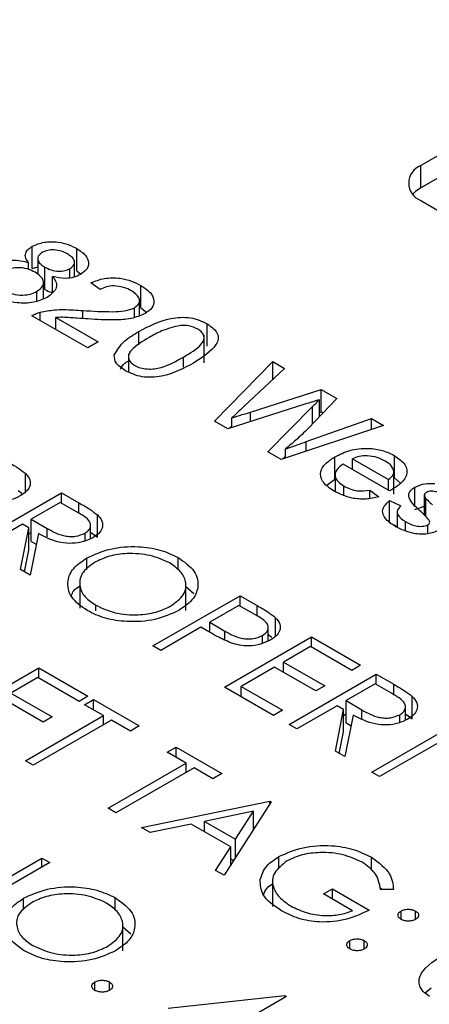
# Model space of a CAD drawing. Header units: inches. Extents: x 1880 to 2363, y -453 to -54.
# Tile 885 of 1056: x 2069.403 to 2069.702, y -71.019 to -70.299. Entities that reach past the tile are written whole.
import ezdxf

# ---------------------------------------------------------------- set-up
doc = ezdxf.new("R2010")
doc.units = ezdxf.units.IN
doc.header["$LTSCALE"] = 0.5
doc.header["$MEASUREMENT"] = 0
doc.layers.add('DSS-M-S', color=53, linetype='Continuous')

msp = doc.modelspace()

# ---------------------------------------------------------------- linework, layer by layer
at = {"layer": 'DSS-M-S', "linetype": 'Continuous', "lineweight": 25}
for p, q in [((2069.88065, -70.29893), (2069.69582, -70.40563)), ((2069.88065, -70.31526), (2069.69582, -70.42196)), ((2069.69582, -70.42196), (2069.69582, -70.40563)), ((2069.69582, -70.42196), (2069.69191, -70.4247)), ((2069.69191, -70.4247), (2069.68999, -70.42661)), ((2069.69582, -70.43125), (2069.9736, -70.59162)), ((2069.41185, -70.48107), (2069.41185, -70.46474)), ((2069.44436, -70.48268), (2069.44436, -70.46635)), ((2069.4092, -70.48171), (2069.4092, -70.47677)), ((2069.41185, -70.48107), (2069.41588, -70.4797)), ((2069.41588, -70.47379), (2069.41588, -70.48508)), ((2069.42113, -70.49631), (2069.42113, -70.47998)), ((2069.4427, -70.48717), (2069.4427, -70.4765)), ((2069.42674, -70.4981), (2069.42674, -70.4869)), ((2069.43941, -70.48776), (2069.43941, -70.4811)), ((2069.44436, -70.48268), (2069.44746, -70.4851)), ((2069.42005, -70.50303), (2069.42005, -70.49122)), ((2069.46146, -70.49629), (2069.45466, -70.49149)), ((2069.49133, -70.50979), (2069.49133, -70.49346)), ((2069.41526, -70.50474), (2069.41526, -70.49766)), ((2069.49021, -70.51538), (2069.49021, -70.50462)), ((2069.4524, -70.53902), (2069.4116, -70.51547)), ((2069.41766, -70.51897), (2069.41766, -70.51296)), ((2069.44892, -70.51761), (2069.44892, -70.51171)), ((2069.48663, -70.51662), (2069.48663, -70.50967)), ((2069.49133, -70.50979), (2069.49546, -70.51298)), ((2069.42899, -70.51679), (2069.45995, -70.53466)), ((2069.42899, -70.52551), (2069.42899, -70.51679)), ((2069.53965, -70.53769), (2069.53965, -70.52136)), ((2069.48977, -70.53684), (2069.48977, -70.52704)), ((2069.53742, -70.55005), (2069.53742, -70.52964)), ((2069.45995, -70.53466), (2069.4524, -70.53902)), ((2069.48219, -70.54335), (2069.48219, -70.5566)), ((2069.52228, -70.5532), (2069.52228, -70.54578)), ((2069.54517, -70.59258), (2069.58762, -70.54906)), ((2069.58762, -70.54906), (2069.59623, -70.55402)), ((2069.58762, -70.56213), (2069.58762, -70.54906)), ((2069.59623, -70.55402), (2069.56674, -70.5818)), ((2069.57132, -70.58598), (2069.6231, -70.56953)), ((2069.6231, -70.56953), (2069.63457, -70.57616)), ((2069.6231, -70.58586), (2069.6231, -70.56953)), ((2069.6118, -70.58007), (2069.55486, -70.59817)), ((2069.63457, -70.57616), (2069.61344, -70.59808)), ((2069.62168, -70.58953), (2069.62168, -70.57693)), ((2069.57132, -70.59294), (2069.57132, -70.58598)), ((2069.58406, -70.61503), (2069.6167, -70.58198)), ((2069.6167, -70.5947), (2069.6167, -70.58198)), ((2069.62168, -70.58631), (2069.6231, -70.58586)), ((2069.6231, -70.58586), (2069.62446, -70.58665)), ((2069.55486, -70.59817), (2069.54517, -70.59258)), ((2069.55771, -70.59726), (2069.55771, -70.59031)), ((2069.66846, -70.59572), (2069.59385, -70.62068)), ((2069.61213, -70.60763), (2069.65984, -70.59075)), ((2069.65984, -70.59075), (2069.66846, -70.59572)), ((2069.65984, -70.5986), (2069.65984, -70.59075)), ((2069.55599, -70.59781), (2069.55771, -70.59605)), ((2069.61213, -70.61456), (2069.61213, -70.60763)), ((2069.59385, -70.62068), (2069.58406, -70.61503)), ((2069.597, -70.61963), (2069.597, -70.61299)), ((2069.59498, -70.6203), (2069.597, -70.61826)), ((2069.63296, -70.63516), (2069.63296, -70.61883)), ((2069.67296, -70.64367), (2069.639, -70.62407)), ((2069.64579, -70.62014), (2069.67224, -70.63541)), ((2069.64579, -70.62799), (2069.64579, -70.62014)), ((2069.67666, -70.63423), (2069.67666, -70.6179)), ((2069.40699, -70.64445), (2069.40699, -70.63097)), ((2069.63321, -70.63185), (2069.63321, -70.64414)), ((2069.67617, -70.64597), (2069.67617, -70.62963)), ((2069.62716, -70.63944), (2069.63296, -70.63516)), ((2069.67224, -70.64326), (2069.67224, -70.63541)), ((2069.67666, -70.63423), (2069.68108, -70.63811)), ((2069.36955, -70.68173), (2069.43319, -70.64499)), ((2069.40153, -70.64329), (2069.40424, -70.64528)), ((2069.43319, -70.64499), (2069.44592, -70.65235)), ((2069.43319, -70.65253), (2069.43319, -70.64499)), ((2069.63947, -70.64654), (2069.63947, -70.64004)), ((2069.65854, -70.6432), (2069.6652, -70.64792)), ((2069.65854, -70.6491), (2069.65854, -70.6432)), ((2069.69148, -70.65401), (2069.69148, -70.64087)), ((2069.43237, -70.65206), (2069.41116, -70.66431)), ((2069.4443, -70.65895), (2069.43237, -70.65206)), ((2069.44592, -70.66019), (2069.44592, -70.65235)), ((2069.67299, -70.65067), (2069.6813, -70.6546)), ((2069.67299, -70.667), (2069.67299, -70.65067)), ((2069.69844, -70.66131), (2069.69844, -70.64661)), ((2069.69954, -70.66247), (2069.69954, -70.64923)), ((2069.67852, -70.6591), (2069.67852, -70.67026)), ((2069.69148, -70.6572), (2069.69844, -70.65496)), ((2069.41116, -70.66431), (2069.42272, -70.67108)), ((2069.41116, -70.68064), (2069.41116, -70.66431)), ((2069.45947, -70.6775), (2069.45947, -70.66117)), ((2069.67299, -70.667), (2069.67852, -70.66961)), ((2069.68459, -70.67249), (2069.68459, -70.66609)), ((2069.40463, -70.66807), (2069.37526, -70.68503)), ((2069.40328, -70.70121), (2069.40927, -70.67075)), ((2069.40927, -70.67075), (2069.40463, -70.66807)), ((2069.40927, -70.68708), (2069.40927, -70.67075)), ((2069.40927, -70.67513), (2069.41116, -70.67404)), ((2069.41633, -70.67483), (2069.41034, -70.70528)), ((2069.42272, -70.67738), (2069.42272, -70.67108)), ((2069.45045, -70.68029), (2069.45045, -70.67459)), ((2069.4545, -70.67859), (2069.4545, -70.66884)), ((2069.4545, -70.67392), (2069.45947, -70.6775)), ((2069.70103, -70.67498), (2069.70103, -70.6685)), ((2069.41116, -70.68064), (2069.41477, -70.68276)), ((2069.40616, -70.70287), (2069.40927, -70.68708)), ((2069.45167, -70.70124), (2069.45167, -70.69273)), ((2069.51845, -70.70131), (2069.51845, -70.69233)), ((2069.41034, -70.70528), (2069.40328, -70.70121)), ((2069.44655, -70.70901), (2069.44655, -70.72942)), ((2069.52419, -70.73112), (2069.52419, -70.71071)), ((2069.52419, -70.71366), (2069.52999, -70.7187)), ((2069.50009, -70.75709), (2069.56373, -70.72036)), ((2069.56373, -70.72036), (2069.57621, -70.72756)), ((2069.56373, -70.72789), (2069.56373, -70.72036)), ((2069.45835, -70.73145), (2069.45835, -70.72735)), ((2069.56291, -70.72742), (2069.5417, -70.73967)), ((2069.57455, -70.73414), (2069.56291, -70.72742)), ((2069.57621, -70.73544), (2069.57621, -70.72756)), ((2069.5417, -70.73967), (2069.5527, -70.74618)), ((2069.5417, -70.74716), (2069.5417, -70.73967)), ((2069.58975, -70.74995), (2069.58975, -70.73648)), ((2069.53517, -70.74343), (2069.5058, -70.76039)), ((2069.53972, -70.74606), (2069.53517, -70.74343)), ((2069.5527, -70.7528), (2069.5527, -70.74618)), ((2069.58429, -70.75347), (2069.58429, -70.74359)), ((2069.55231, -70.78724), (2069.61595, -70.7505)), ((2069.58008, -70.75524), (2069.58008, -70.74954)), ((2069.58429, -70.7488), (2069.587, -70.75079)), ((2069.61595, -70.7505), (2069.65184, -70.77122)), ((2069.61595, -70.75804), (2069.61595, -70.7505)), ((2069.5058, -70.76039), (2069.50009, -70.75709)), ((2069.61513, -70.75756), (2069.59555, -70.76887)), ((2069.64532, -70.77499), (2069.61513, -70.75756)), ((2069.35302, -70.80996), (2069.41666, -70.77323)), ((2069.41666, -70.77323), (2069.45256, -70.79395)), ((2069.41666, -70.78076), (2069.41666, -70.77323)), ((2069.58902, -70.77264), (2069.56454, -70.78677)), ((2069.61921, -70.79006), (2069.58902, -70.77264)), ((2069.59555, -70.76887), (2069.62574, -70.7863)), ((2069.59555, -70.7764), (2069.59555, -70.76887)), ((2069.65184, -70.77122), (2069.64532, -70.77499)), ((2069.41585, -70.78029), (2069.39627, -70.79159)), ((2069.44604, -70.79772), (2069.41585, -70.78029)), ((2069.59963, -70.81456), (2069.66327, -70.77782)), ((2069.66327, -70.77782), (2069.676, -70.78517)), ((2069.66327, -70.78535), (2069.66327, -70.77782)), ((2069.58821, -70.80796), (2069.55231, -70.78724)), ((2069.56454, -70.78677), (2069.59473, -70.80419)), ((2069.56454, -70.7943), (2069.56454, -70.78677)), ((2069.62574, -70.7863), (2069.61921, -70.79006)), ((2069.66245, -70.78488), (2069.64124, -70.79713)), ((2069.67438, -70.79177), (2069.66245, -70.78488)), ((2069.676, -70.79301), (2069.676, -70.78517)), ((2069.41993, -70.81279), (2069.38974, -70.79536)), ((2069.39627, -70.79159), (2069.42645, -70.80902)), ((2069.45256, -70.79395), (2069.44604, -70.79772)), ((2069.45012, -70.80007), (2069.45664, -70.7963)), ((2069.45664, -70.7963), (2069.49009, -70.81562)), ((2069.45664, -70.80384), (2069.45664, -70.7963)), ((2069.64124, -70.79713), (2069.6528, -70.80391)), ((2069.64124, -70.81346), (2069.64124, -70.79713)), ((2069.68955, -70.81032), (2069.68955, -70.79399)), ((2069.46399, -70.80808), (2069.45012, -70.80007)), ((2069.59473, -70.80419), (2069.58821, -70.80796)), ((2069.63471, -70.8009), (2069.60534, -70.81785)), ((2069.63336, -70.83403), (2069.63935, -70.80358)), ((2069.63935, -70.80358), (2069.63471, -70.8009)), ((2069.63935, -70.81991), (2069.63935, -70.80358)), ((2069.6528, -70.81021), (2069.6528, -70.80391)), ((2069.68458, -70.81141), (2069.68458, -70.80166)), ((2069.40687, -70.84105), (2069.46399, -70.80808)), ((2069.4697, -70.81138), (2069.41258, -70.84435)), ((2069.42645, -70.80902), (2069.41993, -70.81279)), ((2069.46399, -70.81467), (2069.46399, -70.80808)), ((2069.48357, -70.81938), (2069.4697, -70.81138)), ((2069.63935, -70.80795), (2069.64124, -70.80687)), ((2069.64641, -70.80765), (2069.64042, -70.83811)), ((2069.68053, -70.81311), (2069.68053, -70.80742)), ((2069.68458, -70.80675), (2069.68955, -70.81032)), ((2069.49009, -70.81562), (2069.48357, -70.81938)), ((2069.60534, -70.81785), (2069.59963, -70.81456)), ((2069.64124, -70.81346), (2069.64485, -70.81558)), ((2069.66, -70.84941), (2069.71712, -70.81644)), ((2069.63625, -70.83569), (2069.63935, -70.81991)), ((2069.72283, -70.81974), (2069.66572, -70.85271)), ((2069.51049, -70.83493), (2069.51702, -70.83116)), ((2069.51702, -70.83116), (2069.55047, -70.85047)), ((2069.51702, -70.8387), (2069.51702, -70.83116)), ((2069.52436, -70.84293), (2069.51049, -70.83493)), ((2069.64042, -70.83811), (2069.63336, -70.83403)), ((2069.41258, -70.84435), (2069.40687, -70.84105)), ((2069.46725, -70.8759), (2069.52436, -70.84293)), ((2069.53007, -70.84623), (2069.47296, -70.8792)), ((2069.52436, -70.84953), (2069.52436, -70.84293)), ((2069.54394, -70.85424), (2069.53007, -70.84623)), ((2069.55047, -70.85047), (2069.54394, -70.85424)), ((2069.66572, -70.85271), (2069.66, -70.84941)), ((2069.47296, -70.8792), (2069.46725, -70.8759)), ((2069.49173, -70.89003), (2069.58555, -70.87072)), ((2069.58637, -70.87119), (2069.5521, -70.92489)), ((2069.58555, -70.87072), (2069.58637, -70.87119)), ((2069.58555, -70.87247), (2069.58555, -70.87072)), ((2069.57349, -70.87808), (2069.53766, -70.88546)), ((2069.5604, -70.89859), (2069.57349, -70.87808)), ((2069.57349, -70.89137), (2069.57349, -70.87808)), ((2069.49796, -70.89363), (2069.49173, -70.89003)), ((2069.52803, -70.88744), (2069.49796, -70.89363)), ((2069.55688, -70.9041), (2069.52803, -70.88744)), ((2069.53766, -70.893), (2069.53766, -70.88546)), ((2069.53766, -70.88546), (2069.5604, -70.89859)), ((2069.57349, -70.88954), (2069.57484, -70.88926)), ((2069.54589, -70.9213), (2069.55688, -70.9041)), ((2069.55688, -70.9174), (2069.55688, -70.9041)), ((2069.5604, -70.91188), (2069.5604, -70.89859)), ((2069.36882, -70.9412), (2069.41891, -70.91229)), ((2069.41891, -70.91229), (2069.42462, -70.91559)), ((2069.41891, -70.91888), (2069.41891, -70.91229)), ((2069.55688, -70.91289), (2069.55898, -70.91411)), ((2069.59211, -70.92022), (2069.59211, -70.91122)), ((2069.65976, -70.92123), (2069.65976, -70.91168)), ((2069.42462, -70.91559), (2069.36098, -70.95233)), ((2069.5521, -70.92489), (2069.54589, -70.9213)), ((2069.58749, -70.92742), (2069.58749, -70.94783)), ((2069.66575, -70.93361), (2069.66753, -70.93527)), ((2069.40557, -70.95016), (2069.40557, -70.94165)), ((2069.47235, -70.95024), (2069.47235, -70.94126)), ((2069.62472, -70.93855), (2069.63124, -70.93478)), ((2069.64593, -70.95079), (2069.62472, -70.93855)), ((2069.63124, -70.93478), (2069.65817, -70.95032)), ((2069.63124, -70.94232), (2069.63124, -70.93478)), ((2069.67586, -70.9354), (2069.66633, -70.93525)), ((2069.68142, -70.95715), (2069.68142, -70.95103)), ((2069.69203, -70.95715), (2069.69203, -70.95103)), ((2069.47809, -70.98005), (2069.47809, -70.95963)), ((2069.47809, -70.96259), (2069.48389, -70.96763)), ((2069.64389, -70.97882), (2069.64389, -70.9727)), ((2069.6545, -70.97882), (2069.6545, -70.9727)), ((2069.45766, -71.00908), (2069.45766, -71.00296)), ((2069.46827, -71.00908), (2069.46827, -71.00296)), ((2069.5111, -71.02203), (2069.59643, -71.01289)), ((2069.59759, -71.01356), (2069.55353, -71.03899)), ((2069.59643, -71.01289), (2069.59759, -71.01356)), ((2069.59643, -71.01423), (2069.59643, -71.01289)), ((2069.69894, -71.01088), (2069.70351, -71.00715))]:
    msp.add_line(p, q, dxfattribs=at)
msp.add_arc((2069.70068, -70.41844), 0.0137, 110.78342, 249.21658, dxfattribs=at)
for points, knots in [([(2069.4092, -70.47677), (2069.40838, -70.47564), (2069.40674, -70.47339), (2069.40665, -70.46991), (2069.40856, -70.46691), (2069.41075, -70.46546), (2069.41185, -70.46474)], [0, 0, 0, 0, 0.280294, 0.55956, 0.779662, 1, 1, 1, 1]), ([(2069.41185, -70.46474), (2069.41462, -70.46354), (2069.42016, -70.46115), (2069.43018, -70.46129), (2069.43836, -70.46323), (2069.44236, -70.46531), (2069.44436, -70.46635)], [0, 0, 0, 0, 0.278776, 0.558282, 0.778912, 1, 1, 1, 1]), ([(2069.41937, -70.46912), (2069.41813, -70.47004), (2069.41566, -70.47188), (2069.41578, -70.47528), (2069.41795, -70.47798), (2069.42007, -70.47931), (2069.42113, -70.47998)], [0, 0, 0, 0, 0.27915, 0.558055, 0.778735, 1, 1, 1, 1]), ([(2069.43767, -70.47034), (2069.43623, -70.46959), (2069.43335, -70.4681), (2069.42807, -70.46721), (2069.42299, -70.4675), (2069.42058, -70.46858), (2069.41937, -70.46912)], [0, 0, 0, 0, 0.280884, 0.560471, 0.780458, 1, 1, 1, 1]), ([(2069.43941, -70.4811), (2069.4406, -70.48018), (2069.44296, -70.47834), (2069.44281, -70.47501), (2069.44078, -70.47232), (2069.4387, -70.471), (2069.43767, -70.47034)], [0, 0, 0, 0, 0.27867, 0.55815, 0.778855, 1, 1, 1, 1]), ([(2069.44436, -70.46635), (2069.44664, -70.46786), (2069.4512, -70.47088), (2069.45352, -70.47643), (2069.45231, -70.48165), (2069.44888, -70.48412), (2069.44717, -70.48535)], [0, 0, 0, 0, 0.2805809, 0.5601184, 0.7801452, 1, 1, 1, 1]), ([(2069.38287, -70.47885), (2069.38492, -70.47783), (2069.38902, -70.47579), (2069.39652, -70.47466), (2069.40351, -70.4751), (2069.4073, -70.47621), (2069.4092, -70.47677)], [0, 0, 0, 0, 0.280169, 0.559474, 0.779526, 1, 1, 1, 1]), ([(2069.41406, -70.48375), (2069.41218, -70.4828), (2069.40842, -70.48092), (2069.40141, -70.48015), (2069.39506, -70.48096), (2069.39207, -70.48241), (2069.39057, -70.48313)], [0, 0, 0, 0, 0.28049, 0.5596121, 0.7797018, 1, 1, 1, 1]), ([(2069.42113, -70.47998), (2069.42257, -70.48073), (2069.42545, -70.48222), (2069.43074, -70.48312), (2069.43583, -70.48275), (2069.43822, -70.48165), (2069.43941, -70.4811)], [0, 0, 0, 0, 0.280874, 0.560177, 0.780144, 1, 1, 1, 1]), ([(2069.41526, -70.49766), (2069.41686, -70.4965), (2069.42005, -70.49418), (2069.42035, -70.4899), (2069.41805, -70.48633), (2069.41539, -70.48461), (2069.41406, -70.48375)], [0, 0, 0, 0, 0.279497, 0.558753, 0.779074, 1, 1, 1, 1]), ([(2069.42674, -70.4869), (2069.42778, -70.48832), (2069.42987, -70.49117), (2069.42956, -70.49692), (2069.4253, -70.50013), (2069.42271, -70.50208)], [0, 0, 0, 0, 0.281323, 0.561878, 1, 1, 1, 1]), ([(2069.44717, -70.48535), (2069.44558, -70.48612), (2069.44239, -70.48765), (2069.43488, -70.48861), (2069.42982, -70.48754), (2069.42674, -70.4869)], [0, 0, 0, 0, 0.280591, 0.56074, 1, 1, 1, 1]), ([(2069.45466, -70.49149), (2069.45786, -70.49021), (2069.46423, -70.48767), (2069.47549, -70.4876), (2069.4846, -70.48996), (2069.48908, -70.49229), (2069.49133, -70.49346)], [0, 0, 0, 0, 0.279981, 0.558569, 0.77901, 1, 1, 1, 1]), ([(2069.48436, -70.49729), (2069.48254, -70.49636), (2069.4789, -70.49451), (2069.47217, -70.49344), (2069.46586, -70.49415), (2069.46293, -70.49557), (2069.46146, -70.49629)], [0, 0, 0, 0, 0.280717, 0.560108, 0.779741, 1, 1, 1, 1]), ([(2069.49133, -70.49346), (2069.49381, -70.49509), (2069.49877, -70.49834), (2069.50139, -70.50434), (2069.4999, -70.50998), (2069.49617, -70.51264), (2069.4943, -70.51396)], [0, 0, 0, 0, 0.280704, 0.560061, 0.78001, 1, 1, 1, 1]), ([(2069.42271, -70.50208), (2069.41953, -70.5035), (2069.41316, -70.50634), (2069.40153, -70.50651), (2069.39181, -70.50448), (2069.38713, -70.50207), (2069.38478, -70.50086)], [0, 0, 0, 0, 0.279182, 0.558674, 0.779103, 1, 1, 1, 1]), ([(2069.39164, -70.49697), (2069.39353, -70.49793), (2069.3973, -70.49982), (2069.40434, -70.50067), (2069.41075, -70.49986), (2069.41376, -70.49839), (2069.41526, -70.49766)], [0, 0, 0, 0, 0.280544, 0.559583, 0.779608, 1, 1, 1, 1]), ([(2069.42113, -70.49631), (2069.42251, -70.49714), (2069.42416, -70.49813), (2069.42638, -70.49846), (2069.42674, -70.49852)], [0, 0, 0, 0, 0.840689, 1, 1, 1, 1]), ([(2069.48663, -70.50967), (2069.48796, -70.50861), (2069.49061, -70.50647), (2069.4902, -70.50155), (2069.48657, -70.4989), (2069.48436, -70.49729)], [0, 0, 0, 0, 0.279497, 0.560357, 1, 1, 1, 1]), ([(2069.4116, -70.51547), (2069.41262, -70.51491), (2069.41444, -70.51391), (2069.41668, -70.51325), (2069.41766, -70.51296)], [0, 0, 0, 0, 0.559888, 1, 1, 1, 1]), ([(2069.41766, -70.51296), (2069.42107, -70.51227), (2069.4267, -70.51114), (2069.435, -70.51096), (2069.44198, -70.51118), (2069.4466, -70.51153), (2069.44892, -70.51171)], [0, 0, 0, 0, 0.339296, 0.559447, 0.779697, 1, 1, 1, 1]), ([(2069.45275, -70.51789), (2069.45007, -70.51769), (2069.44564, -70.51737), (2069.43948, -70.51695), (2069.43424, -70.51659), (2069.43074, -70.51672), (2069.42899, -70.51679)], [0, 0, 0, 0, 0.340087, 0.560143, 0.780159, 1, 1, 1, 1]), ([(2069.44892, -70.51171), (2069.4561, -70.51214), (2069.46611, -70.51273), (2069.4794, -70.51242), (2069.48423, -70.51058), (2069.48663, -70.50967)], [0, 0, 0, 0, 0.56157, 0.781771, 1, 1, 1, 1]), ([(2069.4943, -70.51396), (2069.49098, -70.51536), (2069.48432, -70.51816), (2069.46943, -70.5189), (2069.45908, -70.51827), (2069.45275, -70.51789)], [0, 0, 0, 0, 0.278437, 0.558627, 1, 1, 1, 1]), ([(2069.48977, -70.52704), (2069.49701, -70.52318), (2069.50607, -70.51835), (2069.52024, -70.51649), (2069.53006, -70.51692), (2069.53582, -70.51959), (2069.53965, -70.52136)], [0, 0, 0, 0, 0.4998369, 0.6254941, 0.7509601, 1, 1, 1, 1]), ([(2069.52012, -70.5226), (2069.51535, -70.52378), (2069.5068, -70.52592), (2069.50025, -70.52971), (2069.49735, -70.53139)], [0, 0, 0, 0, 0.55774, 1, 1, 1, 1]), ([(2069.53277, -70.52524), (2069.53068, -70.52428), (2069.52694, -70.52256), (2069.52221, -70.52259), (2069.52012, -70.5226)], [0, 0, 0, 0, 0.558886, 1, 1, 1, 1]), ([(2069.53965, -70.52136), (2069.54269, -70.52358), (2069.54726, -70.52691), (2069.5482, -70.53258), (2069.54451, -70.54069), (2069.53634, -70.54595), (2069.52981, -70.55016)], [0, 0, 0, 0, 0.249304, 0.374731, 0.500442, 1, 1, 1, 1]), ([(2069.4717, -70.54448), (2069.47383, -70.5408), (2069.47765, -70.53419), (2069.48605, -70.52924), (2069.48977, -70.52704)], [0, 0, 0, 0, 0.55786, 1, 1, 1, 1]), ([(2069.52228, -70.54578), (2069.52721, -70.54288), (2069.53339, -70.53925), (2069.53742, -70.5336), (2069.53757, -70.53054), (2069.5362, -70.52755), (2069.53391, -70.52601), (2069.53277, -70.52524)], [0, 0, 0, 0, 0.500025, 0.625124, 0.750185, 0.875021, 1, 1, 1, 1]), ([(2069.49735, -70.53139), (2069.49243, -70.53429), (2069.48628, -70.53791), (2069.48215, -70.54353), (2069.48207, -70.54658), (2069.48338, -70.54957), (2069.48564, -70.55112), (2069.48677, -70.55189)], [0, 0, 0, 0, 0.5000428, 0.6251453, 0.7501671, 0.8750828, 1, 1, 1, 1]), ([(2069.47997, -70.55581), (2069.47723, -70.55397), (2069.47234, -70.55067), (2069.47189, -70.54637), (2069.4717, -70.54448)], [0, 0, 0, 0, 0.559942, 1, 1, 1, 1]), ([(2069.47625, -70.55468), (2069.4771, -70.55312), (2069.47837, -70.5508), (2069.48124, -70.54905), (2069.48219, -70.54847)], [0, 0, 0, 0, 0.669189, 1, 1, 1, 1]), ([(2069.52981, -70.55016), (2069.52257, -70.55402), (2069.51352, -70.55886), (2069.49936, -70.5607), (2069.48954, -70.56027), (2069.4838, -70.55759), (2069.47997, -70.55581)], [0, 0, 0, 0, 0.4997948, 0.6254512, 0.7509263, 1, 1, 1, 1]), ([(2069.48677, -70.55189), (2069.48811, -70.55254), (2069.4908, -70.55384), (2069.49597, -70.55461), (2069.50125, -70.55454), (2069.511, -70.55218), (2069.51726, -70.54863), (2069.52228, -70.54578)], [0, 0, 0, 0, 0.124885, 0.249788, 0.374806, 0.499938, 1, 1, 1, 1]), ([(2069.62168, -70.57693), (2069.61984, -70.57752), (2069.61655, -70.57857), (2069.61325, -70.57961), (2069.6118, -70.58007)], [0, 0, 0, 0, 0.56, 1, 1, 1, 1]), ([(2069.6167, -70.58198), (2069.61763, -70.58103), (2069.61929, -70.57935), (2069.62095, -70.57767), (2069.62168, -70.57693)], [0, 0, 0, 0, 0.560001, 1, 1, 1, 1]), ([(2069.56674, -70.5818), (2069.56506, -70.58339), (2069.56205, -70.58622), (2069.55904, -70.58906), (2069.55771, -70.59031)], [0, 0, 0, 0, 0.56, 1, 1, 1, 1]), ([(2069.55771, -70.59031), (2069.56026, -70.5895), (2069.5648, -70.58807), (2069.56933, -70.58662), (2069.57132, -70.58598)], [0, 0, 0, 0, 0.560005, 1, 1, 1, 1]), ([(2069.61344, -70.59808), (2069.6105, -70.60091), (2069.60525, -70.60597), (2069.59952, -70.61084), (2069.597, -70.61299)], [0, 0, 0, 0, 0.560002, 1, 1, 1, 1]), ([(2069.597, -70.61299), (2069.59982, -70.61199), (2069.60487, -70.6102), (2069.60991, -70.60842), (2069.61213, -70.60763)], [0, 0, 0, 0, 0.5599996, 1, 1, 1, 1]), ([(2069.63296, -70.61883), (2069.63646, -70.61705), (2069.64343, -70.61352), (2069.65659, -70.61203), (2069.66836, -70.61379), (2069.67389, -70.61653), (2069.67666, -70.6179)], [0, 0, 0, 0, 0.280597, 0.559451, 0.779463, 1, 1, 1, 1]), ([(2069.39345, -70.62206), (2069.39618, -70.62362), (2069.40105, -70.62641), (2069.40517, -70.62958), (2069.40699, -70.63097)], [0, 0, 0, 0, 0.560314, 1, 1, 1, 1]), ([(2069.63253, -70.64388), (2069.62952, -70.64184), (2069.62353, -70.63778), (2069.6217, -70.63007), (2069.62573, -70.6235), (2069.63055, -70.62039), (2069.63296, -70.61883)], [0, 0, 0, 0, 0.280208, 0.558984, 0.779113, 1, 1, 1, 1]), ([(2069.639, -70.62407), (2069.63723, -70.6254), (2069.6337, -70.62807), (2069.63274, -70.63288), (2069.635, -70.63705), (2069.63798, -70.63904), (2069.63947, -70.64004)], [0, 0, 0, 0, 0.280354, 0.559223, 0.779415, 1, 1, 1, 1]), ([(2069.66984, -70.62181), (2069.66794, -70.62086), (2069.66414, -70.61896), (2069.65727, -70.61784), (2069.65067, -70.61817), (2069.64742, -70.61949), (2069.64579, -70.62014)], [0, 0, 0, 0, 0.28047, 0.560158, 0.779934, 1, 1, 1, 1]), ([(2069.67617, -70.62963), (2069.67569, -70.62798), (2069.67484, -70.62501), (2069.67137, -70.62279), (2069.66984, -70.62181)], [0, 0, 0, 0, 0.558503, 1, 1, 1, 1]), ([(2069.67666, -70.6179), (2069.67954, -70.61994), (2069.68529, -70.62402), (2069.6863, -70.63165), (2069.68206, -70.638), (2069.67731, -70.64105), (2069.67493, -70.64257)], [0, 0, 0, 0, 0.279698, 0.558756, 0.779024, 1, 1, 1, 1]), ([(2069.40699, -70.63097), (2069.40822, -70.63249), (2069.4107, -70.63553), (2069.41039, -70.64032), (2069.40761, -70.64436), (2069.40458, -70.64633), (2069.40306, -70.64731)], [0, 0, 0, 0, 0.2797054, 0.5593809, 0.7795086, 1, 1, 1, 1]), ([(2069.67224, -70.63541), (2069.67347, -70.63443), (2069.67566, -70.6327), (2069.67601, -70.63057), (2069.67617, -70.62963)], [0, 0, 0, 0, 0.560691, 1, 1, 1, 1]), ([(2069.69148, -70.64087), (2069.69392, -70.63984), (2069.69829, -70.63798), (2069.70364, -70.63822), (2069.70601, -70.63833)], [0, 0, 0, 0, 0.5584821, 1, 1, 1, 1]), ([(2069.6652, -70.64792), (2069.66206, -70.64865), (2069.65578, -70.65012), (2069.64332, -70.64913), (2069.63662, -70.64587), (2069.63253, -70.64388)], [0, 0, 0, 0, 0.28029, 0.560429, 1, 1, 1, 1]), ([(2069.63947, -70.64004), (2069.64263, -70.64157), (2069.64827, -70.6443), (2069.6554, -70.64354), (2069.65854, -70.6432)], [0, 0, 0, 0, 0.559998, 1, 1, 1, 1]), ([(2069.67493, -70.64257), (2069.67456, -70.64278), (2069.67391, -70.64315), (2069.67325, -70.64351), (2069.67296, -70.64367)], [0, 0, 0, 0, 0.559999, 1, 1, 1, 1]), ([(2069.69603, -70.65905), (2069.6929, -70.6562), (2069.68899, -70.65264), (2069.68685, -70.64773), (2069.68714, -70.64519), (2069.68864, -70.64279), (2069.69053, -70.64151), (2069.69148, -70.64087)], [0, 0, 0, 0, 0.500317, 0.62533, 0.750235, 0.875084, 1, 1, 1, 1]), ([(2069.6998, -70.64479), (2069.69938, -70.64509), (2069.69864, -70.64563), (2069.6985, -70.64631), (2069.69844, -70.64661)], [0, 0, 0, 0, 0.559003, 1, 1, 1, 1]), ([(2069.71413, -70.64738), (2069.71211, -70.64625), (2069.70908, -70.64456), (2069.70428, -70.64385), (2069.70145, -70.64404), (2069.70035, -70.64454), (2069.6998, -70.64479)], [0, 0, 0, 0, 0.500346, 0.749595, 0.875112, 1, 1, 1, 1]), ([(2069.40306, -70.64731), (2069.40081, -70.64844), (2069.39632, -70.65068), (2069.38802, -70.65179), (2069.38039, -70.65119), (2069.37627, -70.64993), (2069.37421, -70.64931)], [0, 0, 0, 0, 0.280099, 0.559324, 0.779458, 1, 1, 1, 1]), ([(2069.44592, -70.65235), (2069.44863, -70.6539), (2069.45348, -70.65668), (2069.45764, -70.6598), (2069.45947, -70.66117)], [0, 0, 0, 0, 0.56024, 1, 1, 1, 1]), ([(2069.67769, -70.66995), (2069.67533, -70.66846), (2069.67062, -70.66549), (2069.66721, -70.66), (2069.66868, -70.65473), (2069.67155, -70.65203), (2069.67299, -70.65067)], [0, 0, 0, 0, 0.2807855, 0.5596039, 0.779482, 1, 1, 1, 1]), ([(2069.69844, -70.64661), (2069.6985, -70.64712), (2069.69861, -70.64803), (2069.69925, -70.64887), (2069.69954, -70.64923)], [0, 0, 0, 0, 0.559249, 1, 1, 1, 1]), ([(2069.69954, -70.64923), (2069.70042, -70.65012), (2069.702, -70.6517), (2069.70366, -70.65326), (2069.70439, -70.65394)], [0, 0, 0, 0, 0.559969, 1, 1, 1, 1]), ([(2069.45045, -70.67459), (2069.45131, -70.67402), (2069.45304, -70.67286), (2069.45431, -70.67066), (2069.45468, -70.66839), (2069.45307, -70.66387), (2069.4482, -70.66113), (2069.4443, -70.65895)], [0, 0, 0, 0, 0.125307, 0.250617, 0.375954, 0.501281, 1, 1, 1, 1]), ([(2069.6813, -70.6546), (2069.68024, -70.65565), (2069.67811, -70.65774), (2069.67883, -70.66229), (2069.68241, -70.66465), (2069.68459, -70.66609)], [0, 0, 0, 0, 0.280342, 0.559842, 1, 1, 1, 1]), ([(2069.70176, -70.66491), (2069.70078, -70.66378), (2069.69904, -70.66178), (2069.69695, -70.65988), (2069.69603, -70.65905)], [0, 0, 0, 0, 0.559772, 1, 1, 1, 1]), ([(2069.45947, -70.66117), (2069.46081, -70.66271), (2069.46348, -70.66577), (2069.46339, -70.67068), (2069.46077, -70.67487), (2069.45769, -70.67689), (2069.45615, -70.6779)], [0, 0, 0, 0, 0.279797, 0.5595, 0.779626, 1, 1, 1, 1]), ([(2069.68459, -70.66609), (2069.68694, -70.66735), (2069.69047, -70.66923), (2069.69604, -70.66973), (2069.69919, -70.66937), (2069.70041, -70.66879), (2069.70103, -70.6685)], [0, 0, 0, 0, 0.499387, 0.749068, 0.874806, 1, 1, 1, 1]), ([(2069.70103, -70.6685), (2069.70141, -70.66822), (2069.70219, -70.66765), (2069.70251, -70.66633), (2069.70204, -70.66545), (2069.70176, -70.66491)], [0, 0, 0, 0, 0.2797245, 0.5597039, 1, 1, 1, 1]), ([(2069.45615, -70.6779), (2069.45397, -70.67896), (2069.44961, -70.68109), (2069.44112, -70.68236), (2069.4286, -70.68131), (2069.42139, -70.6775), (2069.41633, -70.67483)], [0, 0, 0, 0, 0.18712, 0.373979, 0.560911, 1, 1, 1, 1]), ([(2069.42272, -70.67108), (2069.42664, -70.67333), (2069.43155, -70.67615), (2069.43948, -70.67714), (2069.44493, -70.67691), (2069.44825, -70.67552), (2069.45045, -70.67459)], [0, 0, 0, 0, 0.4998271, 0.6254978, 0.7512079, 1, 1, 1, 1]), ([(2069.70935, -70.67242), (2069.70658, -70.67353), (2069.70102, -70.67574), (2069.68841, -70.67505), (2069.68176, -70.67189), (2069.67769, -70.66995)], [0, 0, 0, 0, 0.27931, 0.559363, 1, 1, 1, 1]), ([(2069.45167, -70.69273), (2069.45717, -70.69023), (2069.46816, -70.68524), (2069.48806, -70.68381), (2069.50572, -70.68631), (2069.5142, -70.69033), (2069.51845, -70.69233)], [0, 0, 0, 0, 0.279731, 0.559327, 0.77968, 1, 1, 1, 1]), ([(2069.5122, -70.69626), (2069.50766, -70.69424), (2069.49858, -70.69021), (2069.4823, -70.68899), (2069.46778, -70.69102), (2069.46087, -70.69435), (2069.45741, -70.69601)], [0, 0, 0, 0, 0.279627, 0.55935, 0.77963, 1, 1, 1, 1]), ([(2069.45205, -70.73125), (2069.44767, -70.72809), (2069.4389, -70.72176), (2069.43692, -70.71024), (2069.44109, -70.70003), (2069.44814, -70.69516), (2069.45167, -70.69273)], [0, 0, 0, 0, 0.279663, 0.559354, 0.779636, 1, 1, 1, 1]), ([(2069.45741, -70.69601), (2069.45388, -70.69861), (2069.44683, -70.7038), (2069.44588, -70.71323), (2069.44968, -70.72145), (2069.45546, -70.72538), (2069.45835, -70.72735)], [0, 0, 0, 0, 0.279416, 0.5590765, 0.779478, 1, 1, 1, 1]), ([(2069.51318, -70.72787), (2069.51673, -70.72525), (2069.52384, -70.72003), (2069.52485, -70.7105), (2069.52075, -70.70228), (2069.51505, -70.69827), (2069.5122, -70.69626)], [0, 0, 0, 0, 0.279468, 0.55887, 0.779516, 1, 1, 1, 1]), ([(2069.51845, -70.69233), (2069.52291, -70.69551), (2069.53183, -70.70187), (2069.53395, -70.71352), (2069.52964, -70.72383), (2069.52247, -70.72873), (2069.51888, -70.73117)], [0, 0, 0, 0, 0.279767, 0.559358, 0.779571, 1, 1, 1, 1]), ([(2069.44053, -70.72038), (2069.44092, -70.71911), (2069.44176, -70.7164), (2069.44489, -70.71431), (2069.44655, -70.7132)], [0, 0, 0, 0, 0.469148, 1, 1, 1, 1]), ([(2069.51888, -70.73117), (2069.51338, -70.7337), (2069.50239, -70.73876), (2069.48237, -70.73984), (2069.46468, -70.73739), (2069.45626, -70.7333), (2069.45205, -70.73125)], [0, 0, 0, 0, 0.2796304, 0.5593429, 0.7795972, 1, 1, 1, 1]), ([(2069.45835, -70.72735), (2069.46285, -70.72941), (2069.47185, -70.73355), (2069.48819, -70.73493), (2069.50276, -70.73287), (2069.50971, -70.72954), (2069.51318, -70.72787)], [0, 0, 0, 0, 0.2798297, 0.559389, 0.7796538, 1, 1, 1, 1]), ([(2069.57621, -70.72756), (2069.57894, -70.72913), (2069.58381, -70.73192), (2069.58793, -70.73509), (2069.58975, -70.73648)], [0, 0, 0, 0, 0.560314, 1, 1, 1, 1]), ([(2069.58008, -70.74954), (2069.58162, -70.74831), (2069.58394, -70.74648), (2069.58446, -70.74347), (2069.58319, -70.73901), (2069.57839, -70.7363), (2069.57455, -70.73414)], [0, 0, 0, 0, 0.248969, 0.374729, 0.500383, 1, 1, 1, 1]), ([(2069.58975, -70.73648), (2069.59098, -70.738), (2069.59345, -70.74104), (2069.59315, -70.74583), (2069.59037, -70.74987), (2069.58734, -70.75183), (2069.58582, -70.75282)], [0, 0, 0, 0, 0.279705, 0.559381, 0.779509, 1, 1, 1, 1]), ([(2069.55697, -70.75481), (2069.55358, -70.75329), (2069.54752, -70.75058), (2069.54211, -70.74744), (2069.53972, -70.74606)], [0, 0, 0, 0, 0.559694, 1, 1, 1, 1]), ([(2069.5527, -70.74618), (2069.55657, -70.74843), (2069.5614, -70.75124), (2069.56928, -70.75211), (2069.57465, -70.75184), (2069.57792, -70.75045), (2069.58008, -70.74954)], [0, 0, 0, 0, 0.499721, 0.62535, 0.751083, 1, 1, 1, 1]), ([(2069.58582, -70.75282), (2069.58357, -70.75394), (2069.57908, -70.75619), (2069.57078, -70.75729), (2069.56315, -70.75669), (2069.55903, -70.75544), (2069.55697, -70.75481)], [0, 0, 0, 0, 0.280099, 0.559324, 0.779458, 1, 1, 1, 1]), ([(2069.676, -70.78517), (2069.67872, -70.78673), (2069.68356, -70.7895), (2069.68772, -70.79262), (2069.68955, -70.79399)], [0, 0, 0, 0, 0.56024, 1, 1, 1, 1]), ([(2069.68053, -70.80742), (2069.68139, -70.80684), (2069.68312, -70.80568), (2069.68439, -70.80349), (2069.68476, -70.80121), (2069.68315, -70.79669), (2069.67828, -70.79396), (2069.67438, -70.79177)], [0, 0, 0, 0, 0.125307, 0.250617, 0.375954, 0.501281, 1, 1, 1, 1]), ([(2069.68955, -70.79399), (2069.69089, -70.79553), (2069.69356, -70.7986), (2069.69347, -70.8035), (2069.69085, -70.80769), (2069.68777, -70.80971), (2069.68623, -70.81072)], [0, 0, 0, 0, 0.279797, 0.5595, 0.779626, 1, 1, 1, 1]), ([(2069.6528, -70.80391), (2069.65672, -70.80616), (2069.66163, -70.80897), (2069.66956, -70.80996), (2069.67501, -70.80973), (2069.67833, -70.80834), (2069.68053, -70.80742)], [0, 0, 0, 0, 0.499827, 0.625498, 0.751208, 1, 1, 1, 1]), ([(2069.68623, -70.81072), (2069.68405, -70.81179), (2069.67969, -70.81392), (2069.6712, -70.81519), (2069.65868, -70.81413), (2069.65147, -70.81032), (2069.64641, -70.80765)], [0, 0, 0, 0, 0.18712, 0.373979, 0.560911, 1, 1, 1, 1]), ([(2069.59211, -70.91122), (2069.59772, -70.9087), (2069.60895, -70.90366), (2069.62929, -70.90249), (2069.64704, -70.90543), (2069.65552, -70.90959), (2069.65976, -70.91168)], [0, 0, 0, 0, 0.27959, 0.559072, 0.779411, 1, 1, 1, 1]), ([(2069.57847, -70.9281), (2069.57959, -70.92455), (2069.58161, -70.9182), (2069.58889, -70.91335), (2069.59211, -70.91122)], [0, 0, 0, 0, 0.559317, 1, 1, 1, 1]), ([(2069.65304, -70.91534), (2069.64853, -70.9133), (2069.6395, -70.90921), (2069.6233, -70.90771), (2069.60865, -70.9095), (2069.6016, -70.91274), (2069.59807, -70.91437)], [0, 0, 0, 0, 0.279847, 0.559555, 0.779847, 1, 1, 1, 1]), ([(2069.65976, -70.91168), (2069.66506, -70.91561), (2069.67456, -70.92265), (2069.67546, -70.93149), (2069.67586, -70.9354)], [0, 0, 0, 0, 0.558579, 1, 1, 1, 1]), ([(2069.59807, -70.91437), (2069.59452, -70.91717), (2069.5874, -70.92278), (2069.58695, -70.93279), (2069.59187, -70.94128), (2069.59798, -70.94542), (2069.60103, -70.94748)], [0, 0, 0, 0, 0.279061, 0.558584, 0.779236, 1, 1, 1, 1]), ([(2069.66633, -70.93525), (2069.66563, -70.93111), (2069.66438, -70.92372), (2069.65651, -70.9179), (2069.65304, -70.91534)], [0, 0, 0, 0, 0.55984, 1, 1, 1, 1]), ([(2069.40557, -70.94165), (2069.41107, -70.93916), (2069.42206, -70.93417), (2069.44196, -70.93274), (2069.45962, -70.93524), (2069.46811, -70.93925), (2069.47235, -70.94126)], [0, 0, 0, 0, 0.279731, 0.559327, 0.77968, 1, 1, 1, 1]), ([(2069.59401, -70.95096), (2069.5886, -70.94722), (2069.57895, -70.94053), (2069.57861, -70.9319), (2069.57847, -70.9281)], [0, 0, 0, 0, 0.559617, 1, 1, 1, 1]), ([(2069.58097, -70.93935), (2069.58153, -70.93757), (2069.58249, -70.93449), (2069.58601, -70.93213), (2069.58749, -70.93114)], [0, 0, 0, 0, 0.57824, 1, 1, 1, 1]), ([(2069.40596, -70.98017), (2069.40157, -70.97701), (2069.3928, -70.97069), (2069.39082, -70.95916), (2069.39499, -70.94895), (2069.40204, -70.94409), (2069.40557, -70.94165)], [0, 0, 0, 0, 0.279663, 0.559354, 0.779636, 1, 1, 1, 1]), ([(2069.4661, -70.94519), (2069.46156, -70.94317), (2069.45248, -70.93913), (2069.4362, -70.93792), (2069.42168, -70.93995), (2069.41477, -70.94327), (2069.41131, -70.94494)], [0, 0, 0, 0, 0.279627, 0.55935, 0.77963, 1, 1, 1, 1]), ([(2069.47235, -70.94126), (2069.47681, -70.94444), (2069.48574, -70.9508), (2069.48786, -70.96245), (2069.48354, -70.97276), (2069.47637, -70.97765), (2069.47278, -70.9801)], [0, 0, 0, 0, 0.279767, 0.559358, 0.779571, 1, 1, 1, 1]), ([(2069.41131, -70.94494), (2069.40779, -70.94753), (2069.40074, -70.95273), (2069.39978, -70.96216), (2069.40358, -70.97037), (2069.40936, -70.97431), (2069.41225, -70.97627)], [0, 0, 0, 0, 0.279416, 0.559077, 0.779478, 1, 1, 1, 1]), ([(2069.46708, -70.9768), (2069.47064, -70.97418), (2069.47774, -70.96895), (2069.47876, -70.95942), (2069.47465, -70.9512), (2069.46895, -70.94719), (2069.4661, -70.94519)], [0, 0, 0, 0, 0.279468, 0.55887, 0.779516, 1, 1, 1, 1]), ([(2069.60103, -70.94748), (2069.60457, -70.94923), (2069.61163, -70.95273), (2069.62442, -70.95465), (2069.63655, -70.9541), (2069.6428, -70.9519), (2069.64593, -70.95079)], [0, 0, 0, 0, 0.280254, 0.559912, 0.779941, 1, 1, 1, 1]), ([(2069.65817, -70.95032), (2069.65297, -70.95287), (2069.6426, -70.95795), (2069.6232, -70.95986), (2069.60608, -70.95704), (2069.59803, -70.95299), (2069.59401, -70.95096)], [0, 0, 0, 0, 0.2803512, 0.5593674, 0.7793709, 1, 1, 1, 1]), ([(2069.68142, -70.95715), (2069.68073, -70.95665), (2069.67935, -70.95564), (2069.67907, -70.95381), (2069.67974, -70.95219), (2069.68086, -70.95142), (2069.68142, -70.95103)], [0, 0, 0, 0, 0.279647, 0.559299, 0.779615, 1, 1, 1, 1]), ([(2069.68142, -70.95103), (2069.6823, -70.95064), (2069.68405, -70.94985), (2069.68722, -70.94968), (2069.69002, -70.95007), (2069.69136, -70.95071), (2069.69203, -70.95103)], [0, 0, 0, 0, 0.279585, 0.559454, 0.779697, 1, 1, 1, 1]), ([(2069.69203, -70.95103), (2069.69272, -70.95153), (2069.69411, -70.95254), (2069.69437, -70.95438), (2069.69373, -70.956), (2069.6926, -70.95677), (2069.69203, -70.95715)], [0, 0, 0, 0, 0.279602, 0.559212, 0.779475, 1, 1, 1, 1]), ([(2069.69203, -70.95715), (2069.69116, -70.95755), (2069.68941, -70.95836), (2069.68623, -70.95851), (2069.68342, -70.95813), (2069.68209, -70.95748), (2069.68142, -70.95715)], [0, 0, 0, 0, 0.279517, 0.559326, 0.779544, 1, 1, 1, 1]), ([(2069.41225, -70.97627), (2069.41676, -70.97834), (2069.42576, -70.98247), (2069.44209, -70.98385), (2069.45667, -70.9818), (2069.46361, -70.97846), (2069.46708, -70.9768)], [0, 0, 0, 0, 0.2798297, 0.559389, 0.7796538, 1, 1, 1, 1]), ([(2069.64389, -70.97882), (2069.64321, -70.97831), (2069.64184, -70.9773), (2069.64155, -70.97547), (2069.64222, -70.97386), (2069.64333, -70.97308), (2069.64389, -70.9727)], [0, 0, 0, 0, 0.279581, 0.559143, 0.779575, 1, 1, 1, 1]), ([(2069.64389, -70.9727), (2069.64476, -70.9723), (2069.64652, -70.9715), (2069.64969, -70.97133), (2069.65249, -70.97172), (2069.65383, -70.97237), (2069.6545, -70.9727)], [0, 0, 0, 0, 0.279576, 0.559284, 0.779552, 1, 1, 1, 1]), ([(2069.6545, -70.9727), (2069.65519, -70.9732), (2069.65658, -70.97421), (2069.65684, -70.97604), (2069.6562, -70.97767), (2069.65506, -70.97843), (2069.6545, -70.97882)], [0, 0, 0, 0, 0.279602, 0.559212, 0.779475, 1, 1, 1, 1]), ([(2069.47278, -70.9801), (2069.46728, -70.98263), (2069.45629, -70.98768), (2069.43628, -70.98877), (2069.41858, -70.98632), (2069.41017, -70.98222), (2069.40596, -70.98017)], [0, 0, 0, 0, 0.2796304, 0.5593429, 0.7795972, 1, 1, 1, 1]), ([(2069.6545, -70.97882), (2069.65362, -70.97922), (2069.65187, -70.98001), (2069.6487, -70.98017), (2069.6459, -70.97979), (2069.64456, -70.97914), (2069.64389, -70.97882)], [0, 0, 0, 0, 0.279469, 0.559358, 0.779674, 1, 1, 1, 1]), ([(2069.70229, -71.01347), (2069.70058, -71.01232), (2069.69717, -71.01), (2069.69375, -71.00417), (2069.69608, -70.99317), (2069.70709, -70.98641), (2069.71444, -70.9819)], [0, 0, 0, 0, 0.125551, 0.25109, 0.50025, 1, 1, 1, 1]), ([(2069.45766, -71.00908), (2069.45698, -71.00858), (2069.45561, -71.00756), (2069.45532, -71.00574), (2069.45599, -71.00412), (2069.45711, -71.00335), (2069.45766, -71.00296)], [0, 0, 0, 0, 0.279581, 0.559143, 0.779575, 1, 1, 1, 1]), ([(2069.45766, -71.00296), (2069.45854, -71.00256), (2069.46029, -71.00176), (2069.46346, -71.0016), (2069.46626, -71.00199), (2069.4676, -71.00263), (2069.46827, -71.00296)], [0, 0, 0, 0, 0.279576, 0.559284, 0.779552, 1, 1, 1, 1]), ([(2069.46827, -71.00296), (2069.46896, -71.00346), (2069.47036, -71.00447), (2069.47061, -71.0063), (2069.46997, -71.00793), (2069.46884, -71.0087), (2069.46827, -71.00908)], [0, 0, 0, 0, 0.279602, 0.559212, 0.779475, 1, 1, 1, 1]), ([(2069.46827, -71.00908), (2069.4674, -71.00948), (2069.46565, -71.01028), (2069.46247, -71.01043), (2069.45967, -71.01005), (2069.45833, -71.0094), (2069.45766, -71.00908)], [0, 0, 0, 0, 0.2794691, 0.5593578, 0.7796739, 1, 1, 1, 1])]:
    msp.add_open_spline(points, degree=3, knots=knots, dxfattribs=at)

doc.saveas('drawing.dxf')
